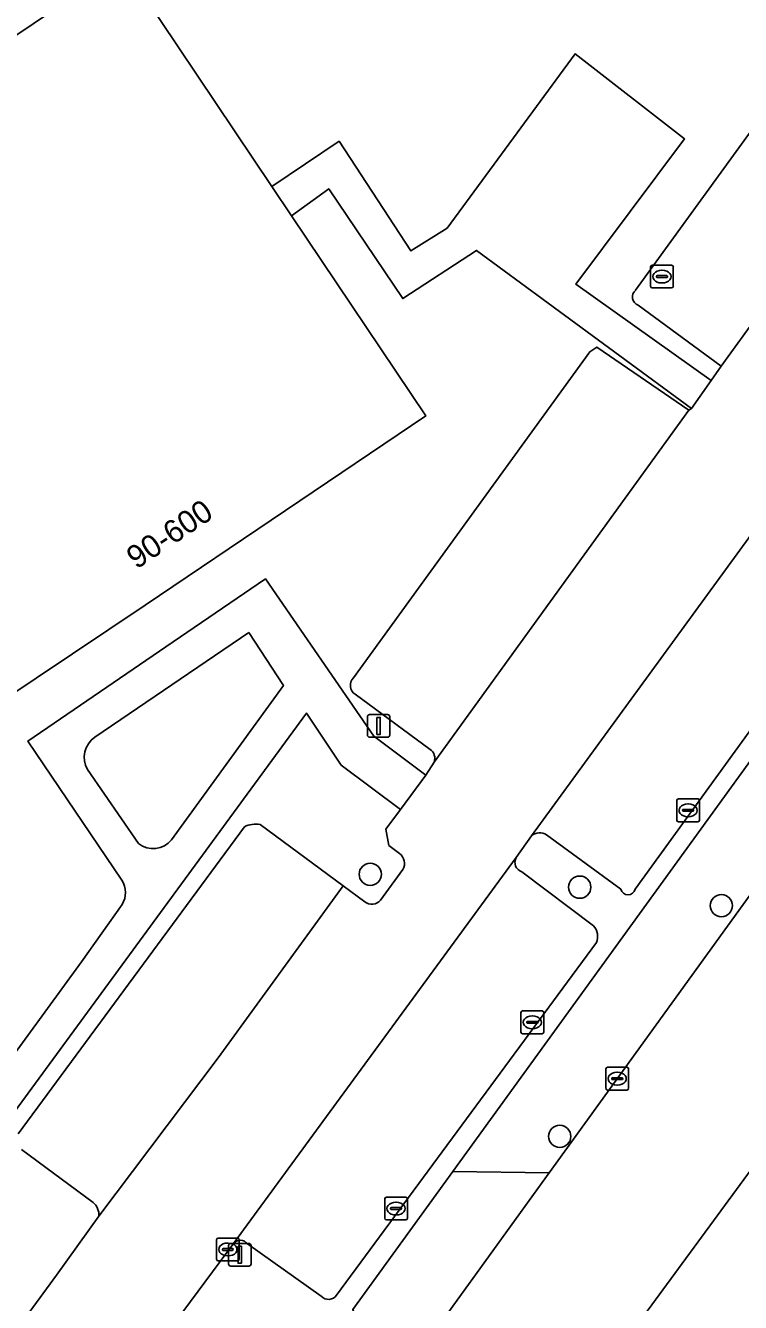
# Model space of a CAD drawing. Extents: x 159674 to 160531, y 382172 to 382904.
# Drawn here: x 159966.8 to 159998.3, y 382438.2 to 382494.4 of the extents above; entities that cross this region are included whole.
import ezdxf

# ---------------------------------------------------------------- set-up
doc = ezdxf.new("R2010")
doc.units = 0
for name, color, linetype in [('IMGEO_Boom', 7, 'Continuous'), ('IMGEO_Groenvoorziening', 7, 'Continuous'), ('IMGEO_Kolk', 7, 'Continuous'), ('IMGEO_Lichtmast', 7, 'Continuous'), ('IMGEO_Pand', 7, 'Continuous'), ('IMGEO_Pand_nummerreeks', 7, 'Continuous'), ('IMGEO_Parkeervlak_open', 7, 'Continuous'), ('IMGEO_Rijbaan_lokaal_open', 7, 'Continuous'), ('IMGEO_Rioolput', 7, 'Continuous'), ('IMGEO_Voetpad_gesloten', 7, 'Continuous'), ('IMGEO_Voetpad_open', 7, 'Continuous')]:
    doc.layers.add(name, color=color, linetype=linetype)

msp = doc.modelspace()

# ---------------------------------------------------------------- linework, layer by layer
at = {"layer": 'IMGEO_Boom'}
for centre in [(159982.015, 382457.028), (159991.237, 382456.462), (159997.472, 382455.653), (159990.357, 382445.504)]:
    msp.add_circle(centre, 0.489, dxfattribs=at)
at = {"layer": 'IMGEO_Groenvoorziening'}
for points in [[(159948.327, 382520.678), (159947.091, 382485.74), (159947.291, 382482.795), (159953.275, 382483.094), (159952.337, 382484.474), (159971.108, 382497.075), (159977.69, 382487.272), (159980.642, 382489.262), (159983.802, 382484.443), (159985.395, 382485.449), (159991.028, 382493.103), (159995.849, 382489.364), (159991.06, 382482.986), (159997.019, 382478.745), (159997.466, 382479.378), (159993.807, 382482.054)], [(159993.697, 382482.721), (160004.104, 382497.066)], [(159981.244, 382437.887), (159985.646, 382443.958), (160000, 382463.753), (160017.37, 382487.892), (160016.763, 382488.325), (160006.076, 382473.508)], [(159981.273, 382465.667), (159991.678, 382480.008), (159991.992, 382480.211), (159996.032, 382477.439), (159996.152, 382477.512), (159986.689, 382484.462), (159983.444, 382482.349), (159980.187, 382487.175), (159978.552, 382485.987), (159984.462, 382477.186), (159972.103, 382468.865), (159965.701, 382464.59), (159959.223, 382474.207), (159957.306, 382472.872), (159952.667, 382479.665), (159953.001, 382479.864), (159952.294, 382480.975), (159952.353, 382481.014), (159951.853, 382481.903), (159947.34, 382481.538), (159947.627, 382478.436)], [(160004.14, 382470.802), (159993.682, 382456.376)], [(159971.088, 382456.766), (159966.95, 382462.888), (159973.024, 382467.034), (159975.834, 382468.946), (159977.404, 382470.015), (159982.172, 382463.099), (159984.461, 382461.389)], [(159976.672, 382467.661), (159969.893, 382463.06)], [(159973.27, 382458.541), (159978.195, 382465.338), (159976.672, 382467.661)], [(159984.655, 382462.522), (159981.347, 382464.948)], [(159983.301, 382457.947), (159982.838, 382458.301), (159982.702, 382459.015), (159983.343, 382459.872), (159980.738, 382461.834), (159979.204, 382464.122), (159962.528, 382441.377)], [(159969.568, 382461.635), (159971.822, 382458.383)], [(159984.461, 382461.389), (159984.826, 382461.967)], [(159966.518, 382445.61), (159976.477, 382459.119)], [(159977.165, 382459.225), (159980.82, 382456.527), (159981.771, 382455.825)], [(159989.11, 382458.723), (159988.441, 382457.767)], [(159993.043, 382456.381), (159989.773, 382458.761)], [(159982.467, 382455.892), (159983.452, 382457.239)], [(159988.686, 382457.137), (159991.844, 382454.766)], [(159962.082, 382443.294), (159969.303, 382453.181), (159971.096, 382455.701)], [(159991.968, 382454.03), (159980.537, 382438.524)], [(159969.816, 382442.599), (159966.663, 382444.93)], [(159966.443, 382436.997), (159968.211, 382439.403), (159970.077, 382441.998)], [(159975.994, 382440.795), (159970.361, 382433.202)], [(159979.862, 382438.479), (159976.606, 382440.776)]]:
    msp.add_lwpolyline(points, dxfattribs=at)
for centre, radius, start, end in [((159993.933, 382482.417), 0.384, 127.8031, 250.9265), ((159981.608, 382465.338), 0.469, 135.4859, 236.2666), ((159970.522, 382462.167), 1.092, 125.1484, 209.1562), ((159984.385, 382462.135), 0.472, 339.1728, 55.0762), ((159976.987, 382458.095), 1.144, 81.0385, 116.4788), ((159989.467, 382458.298), 0.555, 56.5201, 130.0406), ((159972.466, 382459.191), 1.034, 231.4326, 321.0219), ((159982.986, 382457.51), 0.539, 329.8738, 54.2051), ((159988.817, 382457.551), 0.434, 150.1035, 252.3975), ((159970.235, 382456.227), 1.009, 328.5619, 32.2989), ((159993.363, 382456.455), 0.329, 193.0004, 346.1029), ((159982.085, 382456.216), 0.502, 231.3059, 319.6912), ((159991.318, 382454.299), 0.703, 337.5039, 41.6227), ((159969.328, 382442.03), 0.75, 357.5783, 49.37), ((159976.293, 382440.551), 0.386, 35.705, 140.7386), ((159980.182, 382438.762), 0.427, 221.4849, 326.1432)]:
    msp.add_arc(centre, radius, start, end, dxfattribs=at)
at = {"layer": 'IMGEO_Kolk'}
for p, q in [((159995.506, 382459.416), (159995.506, 382460.268)), ((159995.581, 382460.342), (159996.433, 382460.342)), ((159995.765, 382459.836), (159995.765, 382459.848)), ((159995.808, 382459.885), (159996.206, 382459.885)), ((159995.994, 382460.122), (159996.019, 382460.122)), ((159996.249, 382459.848), (159996.249, 382459.836)), ((159996.507, 382460.268), (159996.507, 382459.416)), ((159996.433, 382459.342), (159995.581, 382459.342)), ((159996.203, 382459.799), (159995.805, 382459.799)), ((159996.017, 382459.562), (159995.992, 382459.562)), ((159988.648, 382450.093), (159988.648, 382450.945)), ((159988.723, 382451.019), (159989.575, 382451.019)), ((159989.649, 382450.945), (159989.649, 382450.093)), ((159988.907, 382450.513), (159988.907, 382450.525)), ((159989.345, 382450.476), (159988.947, 382450.476)), ((159988.95, 382450.562), (159989.348, 382450.562)), ((159989.136, 382450.799), (159989.161, 382450.799)), ((159989.391, 382450.525), (159989.391, 382450.513)), ((159989.575, 382450.019), (159988.723, 382450.019)), ((159989.159, 382450.239), (159989.134, 382450.239)), ((159992.384, 382447.617), (159992.384, 382448.469)), ((159992.459, 382448.543), (159993.311, 382448.543)), ((159992.643, 382448.037), (159992.643, 382448.049)), ((159992.686, 382448.086), (159993.084, 382448.086)), ((159992.872, 382448.323), (159992.897, 382448.323)), ((159993.127, 382448.049), (159993.127, 382448.037)), ((159993.385, 382448.469), (159993.385, 382447.617)), ((159993.311, 382447.543), (159992.459, 382447.543)), ((159993.081, 382448), (159992.683, 382448)), ((159992.895, 382447.763), (159992.87, 382447.763)), ((159982.651, 382441.904), (159982.651, 382442.756)), ((159982.726, 382442.83), (159983.578, 382442.83)), ((159983.139, 382442.61), (159983.164, 382442.61)), ((159983.652, 382442.756), (159983.652, 382441.904)), ((159982.91, 382442.324), (159982.91, 382442.336)), ((159983.348, 382442.287), (159982.95, 382442.287)), ((159982.953, 382442.373), (159983.351, 382442.373)), ((159983.162, 382442.05), (159983.137, 382442.05)), ((159983.394, 382442.336), (159983.394, 382442.324)), ((159983.578, 382441.83), (159982.726, 382441.83)), ((159975.248, 382440.105), (159975.248, 382440.957)), ((159975.323, 382441.031), (159976.175, 382441.031)), ((159975.736, 382440.811), (159975.761, 382440.811)), ((159976.249, 382440.957), (159976.249, 382440.105)), ((159975.507, 382440.525), (159975.507, 382440.537)), ((159975.945, 382440.488), (159975.547, 382440.488)), ((159975.55, 382440.574), (159975.948, 382440.574)), ((159975.759, 382440.251), (159975.734, 382440.251)), ((159975.991, 382440.537), (159975.991, 382440.525)), ((159976.175, 382440.031), (159975.323, 382440.031))]:
    msp.add_line(p, q, dxfattribs=at)
for points in [[(159995.506, 382459.416), (159995.506, 382460.268)], [(159995.581, 382460.342), (159996.433, 382460.342)], [(159996.507, 382460.268), (159996.507, 382459.416)], [(159996.433, 382459.342), (159995.581, 382459.342)], [(159988.648, 382450.093), (159988.648, 382450.945)], [(159988.723, 382451.019), (159989.575, 382451.019)], [(159989.649, 382450.945), (159989.649, 382450.093)], [(159989.575, 382450.019), (159988.723, 382450.019)], [(159992.384, 382447.617), (159992.384, 382448.469)], [(159992.459, 382448.543), (159993.311, 382448.543)], [(159993.385, 382448.469), (159993.385, 382447.617)], [(159993.311, 382447.543), (159992.459, 382447.543)], [(159982.651, 382441.904), (159982.651, 382442.756)], [(159982.726, 382442.83), (159983.578, 382442.83)], [(159983.652, 382442.756), (159983.652, 382441.904)], [(159983.578, 382441.83), (159982.726, 382441.83)], [(159975.248, 382440.105), (159975.248, 382440.957)], [(159975.323, 382441.031), (159976.175, 382441.031)], [(159976.249, 382440.957), (159976.249, 382440.105)], [(159976.175, 382440.031), (159975.323, 382440.031)]]:
    msp.add_lwpolyline(points, dxfattribs=at)
for centre, radius, start, end in [((159995.583, 382460.266), 0.0765, 91.552, 178.448), ((159995.583, 382460.266), 0.0765, 91.552, 178.448), ((159995.805, 382459.845), 0.0403, 85.8775, 175.7526), ((159995.802, 382459.835), 0.0366, 178.938, 274.7102), ((159996.206, 382459.842), 0.043, 264.8664, 352.4533), ((159996.21, 382459.847), 0.0386, 1.7309, 96.639), ((159996.431, 382460.266), 0.0765, 1.552, 88.448), ((159996.431, 382460.266), 0.0765, 1.552, 88.448), ((159995.583, 382459.418), 0.0765, 181.552, 268.448), ((159995.583, 382459.418), 0.0765, 181.552, 268.448), ((159996.431, 382459.418), 0.0765, 271.552, 358.448), ((159996.431, 382459.418), 0.0765, 271.552, 358.448), ((159988.725, 382450.943), 0.0765, 91.552, 178.448), ((159988.725, 382450.943), 0.0765, 91.552, 178.448), ((159989.573, 382450.943), 0.0765, 1.552, 88.448), ((159989.573, 382450.943), 0.0765, 1.552, 88.448), ((159988.947, 382450.522), 0.0403, 85.8775, 175.7526), ((159988.944, 382450.512), 0.0366, 178.938, 274.7102), ((159989.348, 382450.519), 0.043, 264.8664, 352.4533), ((159989.352, 382450.524), 0.0386, 1.7309, 96.639), ((159988.725, 382450.095), 0.0765, 181.552, 268.448), ((159988.725, 382450.095), 0.0765, 181.552, 268.448), ((159989.573, 382450.095), 0.0765, 271.552, 358.448), ((159989.573, 382450.095), 0.0765, 271.552, 358.448), ((159992.461, 382448.467), 0.0765, 91.552, 178.448), ((159992.461, 382448.467), 0.0765, 91.552, 178.448), ((159992.683, 382448.046), 0.0403, 85.8775, 175.7526), ((159993.088, 382448.048), 0.0386, 1.7309, 96.639), ((159993.309, 382448.467), 0.0765, 1.552, 88.448), ((159993.309, 382448.467), 0.0765, 1.552, 88.448), ((159992.461, 382447.619), 0.0765, 181.552, 268.448), ((159992.461, 382447.619), 0.0765, 181.552, 268.448), ((159992.68, 382448.036), 0.0366, 178.938, 274.7102), ((159993.084, 382448.043), 0.043, 264.8664, 352.4533), ((159993.309, 382447.619), 0.0765, 271.552, 358.448), ((159993.309, 382447.619), 0.0765, 271.552, 358.448), ((159982.728, 382442.754), 0.0765, 91.552, 178.448), ((159982.728, 382442.754), 0.0765, 91.552, 178.448), ((159983.576, 382442.754), 0.0765, 1.552, 88.448), ((159983.576, 382442.754), 0.0765, 1.552, 88.448), ((159982.728, 382441.906), 0.0765, 181.552, 268.448), ((159982.728, 382441.906), 0.0765, 181.552, 268.448), ((159982.95, 382442.333), 0.0403, 85.8775, 175.7526), ((159982.947, 382442.323), 0.0366, 178.938, 274.7102), ((159983.351, 382442.33), 0.043, 264.8664, 352.4533), ((159983.355, 382442.335), 0.0386, 1.7309, 96.639), ((159983.576, 382441.906), 0.0765, 271.552, 358.448), ((159983.576, 382441.906), 0.0765, 271.552, 358.448), ((159975.325, 382440.955), 0.0765, 91.552, 178.448), ((159975.325, 382440.955), 0.0765, 91.552, 178.448), ((159976.173, 382440.955), 0.0765, 1.552, 88.448), ((159976.173, 382440.955), 0.0765, 1.552, 88.448), ((159975.547, 382440.534), 0.0403, 85.8775, 175.7526), ((159975.544, 382440.524), 0.0366, 178.938, 274.7102), ((159975.948, 382440.531), 0.043, 264.8664, 352.4533), ((159975.952, 382440.536), 0.0386, 1.7309, 96.639), ((159975.325, 382440.107), 0.0765, 181.552, 268.448), ((159975.325, 382440.107), 0.0765, 181.552, 268.448), ((159976.173, 382440.107), 0.0765, 271.552, 358.448), ((159976.173, 382440.107), 0.0765, 271.552, 358.448)]:
    msp.add_arc(centre, radius, start, end, dxfattribs=at)
for centre, major_axis, ratio, start_param, end_param in [((159995.993, 382459.842), (-0.387, 0.002), 0.722429, 4.712389, 7.853982), ((159996.018, 382459.842), (-0.39, 0.002), 0.717154, 1.570796, 4.712389), ((159989.135, 382450.519), (-0.387, 0.002), 0.722429, 4.712389, 7.853982), ((159989.16, 382450.519), (-0.39, 0.002), 0.717154, 1.570796, 4.712389), ((159992.871, 382448.043), (-0.387, 0.002), 0.722429, 4.712389, 7.853982), ((159992.896, 382448.043), (-0.39, 0.002), 0.717154, 1.570796, 4.712389), ((159983.138, 382442.33), (-0.387, 0.002), 0.722429, 4.712389, 7.853982), ((159983.163, 382442.33), (-0.39, 0.002), 0.717154, 1.570796, 4.712389), ((159975.735, 382440.531), (-0.387, 0.002), 0.722429, 4.712389, 7.853982), ((159975.76, 382440.531), (-0.39, 0.002), 0.717154, 1.570796, 4.712389)]:
    msp.add_ellipse(centre, major_axis=major_axis, ratio=ratio, start_param=start_param, end_param=end_param, dxfattribs=at)
at = {"layer": 'IMGEO_Lichtmast'}
for p, q in [((159981.888, 382463.153), (159981.888, 382463.953)), ((159981.888, 382463.953), (159981.888, 382463.153)), ((159981.988, 382464.053), (159982.778, 382464.053)), ((159982.778, 382464.053), (159981.988, 382464.053)), ((159982.878, 382463.953), (159982.878, 382463.153)), ((159982.878, 382463.153), (159982.878, 382463.953)), ((159982.778, 382463.053), (159981.988, 382463.053)), ((159981.988, 382463.053), (159982.778, 382463.053)), ((159975.879, 382440.8), (159976.669, 382440.8)), ((159976.669, 382440.8), (159975.879, 382440.8)), ((159975.779, 382439.9), (159975.779, 382440.7)), ((159975.779, 382440.7), (159975.779, 382439.9)), ((159976.769, 382440.7), (159976.769, 382439.9)), ((159976.769, 382439.9), (159976.769, 382440.7)), ((159976.669, 382439.8), (159975.879, 382439.8)), ((159975.879, 382439.8), (159976.669, 382439.8))]:
    msp.add_line(p, q, dxfattribs=at)
for points in [[(159982.308, 382463.928), (159982.458, 382463.928), (159982.458, 382463.178), (159982.308, 382463.178), (159982.308, 382463.928)], [(159976.199, 382440.675), (159976.349, 382440.675), (159976.349, 382439.925), (159976.199, 382439.925), (159976.199, 382440.675)]]:
    msp.add_lwpolyline(points, dxfattribs=at)
for centre, start, end in [((159981.988, 382463.953), 90, 180), ((159981.988, 382463.953), 90, 180), ((159982.778, 382463.953), 0, 90), ((159982.778, 382463.953), 360, 90), ((159981.988, 382463.153), 180, 270), ((159981.988, 382463.153), 180, 270), ((159982.778, 382463.153), 270, 0), ((159982.778, 382463.153), 270, 0), ((159975.879, 382440.7), 90, 180), ((159975.879, 382440.7), 90, 180), ((159976.669, 382440.7), 0, 90), ((159976.669, 382440.7), 360, 90), ((159975.879, 382439.9), 180, 270), ((159975.879, 382439.9), 180, 270), ((159976.669, 382439.9), 270, 0), ((159976.669, 382439.9), 270, 0)]:
    msp.add_arc(centre, 0.1, start, end, dxfattribs=at)
at = {"layer": 'IMGEO_Pand'}
msp.add_lwpolyline([(159978.552, 382485.987), (159977.69, 382487.272), (159971.108, 382497.075), (159952.337, 382484.474), (159953.275, 382483.094), (159953.953, 382482.094), (159959.223, 382474.207), (159965.701, 382464.59), (159972.103, 382468.865), (159984.462, 382477.186)], close=True, dxfattribs=at)
at = {"layer": 'IMGEO_Parkeervlak_open'}
for points in [[(160004.104, 382497.066), (159993.697, 382482.721)], [(159993.807, 382482.054), (159997.466, 382479.378), (160008.707, 382494.883)], [(159996.032, 382477.439), (159991.992, 382480.211), (159991.678, 382480.008), (159981.273, 382465.667)], [(159984.826, 382461.967), (159996.032, 382477.439)], [(160000.615, 382474.478), (159989.11, 382458.723)], [(159993.682, 382456.376), (160004.14, 382470.802)], [(159981.347, 382464.948), (159984.655, 382462.522)], [(159976.477, 382459.119), (159966.518, 382445.61)], [(159980.82, 382456.527), (159977.165, 382459.225)], [(159989.773, 382458.761), (159993.043, 382456.381)], [(159988.441, 382457.767), (159975.994, 382440.795)], [(159991.844, 382454.766), (159988.686, 382457.137)], [(159970.077, 382441.998), (159975.319, 382448.954), (159980.82, 382456.527)], [(159980.537, 382438.524), (159991.968, 382454.03)], [(159966.663, 382444.93), (159969.816, 382442.599)], [(159976.606, 382440.776), (159979.862, 382438.479)]]:
    msp.add_lwpolyline(points, dxfattribs=at)
for centre, radius, start, end in [((159993.933, 382482.417), 0.384, 127.8031, 250.9265), ((159981.608, 382465.338), 0.469, 135.4859, 236.2666), ((159984.385, 382462.135), 0.472, 339.1728, 55.0762), ((159976.987, 382458.095), 1.144, 81.0385, 116.4788), ((159989.467, 382458.298), 0.555, 56.5201, 130.0406), ((159988.817, 382457.551), 0.434, 150.1035, 252.3975), ((159993.363, 382456.455), 0.329, 193.0004, 346.1029), ((159991.318, 382454.299), 0.703, 337.5039, 41.6227), ((159969.328, 382442.03), 0.75, 357.5783, 49.37), ((159976.293, 382440.551), 0.386, 35.705, 140.7386), ((159980.182, 382438.762), 0.427, 221.4849, 326.1432)]:
    msp.add_arc(centre, radius, start, end, dxfattribs=at)
at = {"layer": 'IMGEO_Rijbaan_lokaal_open'}
for points in [[(160051.746, 382520.454), (160047.551, 382523.358), (160046.433, 382521.888), (160040.526, 382513.809), (160030.477, 382500), (160026.917, 382495.079), (160020.333, 382485.978), (160000, 382457.874), (159989.893, 382443.905), (159982.977, 382434.345), (159980.776, 382431.302)], [(160009.669, 382496.221), (160008.708, 382494.885), (160008.707, 382494.883), (159997.466, 382479.378), (159997.019, 382478.745), (159996.152, 382477.512), (159996.032, 382477.439), (159984.826, 382461.967), (159984.461, 382461.389), (159983.343, 382459.872), (159982.702, 382459.015), (159982.838, 382458.301), (159983.301, 382457.947)], [(159970.361, 382433.202), (159975.994, 382440.795), (159988.441, 382457.767), (159989.11, 382458.723), (160000.615, 382474.478), (160000.638, 382474.511), (160001.516, 382475.768), (160012.741, 382491.261), (160012.48, 382491.452)], [(159983.452, 382457.239), (159982.467, 382455.892)], [(159981.771, 382455.825), (159980.82, 382456.527), (159975.319, 382448.954), (159970.077, 382441.998), (159968.211, 382439.403), (159966.443, 382436.997)], [(159984.695, 382424.782), (159986.94, 382427.882), (159990.318, 382432.531), (160000, 382445.699), (160006.199, 382454.224)]]:
    msp.add_lwpolyline(points, dxfattribs=at)
for centre, radius, start, end in [((159982.986, 382457.51), 0.539, 329.8738, 54.2051), ((159982.085, 382456.216), 0.502, 231.3059, 319.6912)]:
    msp.add_arc(centre, radius, start, end, dxfattribs=at)
at = {"layer": 'IMGEO_Rioolput'}
for p, q in [((159994.354, 382482.887), (159994.354, 382483.739)), ((159994.429, 382483.813), (159995.281, 382483.813)), ((159994.842, 382483.593), (159994.867, 382483.593)), ((159995.355, 382483.739), (159995.355, 382482.887)), ((159994.613, 382483.307), (159994.613, 382483.319)), ((159995.051, 382483.27), (159994.653, 382483.27)), ((159994.656, 382483.356), (159995.054, 382483.356)), ((159994.865, 382483.033), (159994.84, 382483.033)), ((159995.097, 382483.319), (159995.097, 382483.307)), ((159995.281, 382482.813), (159994.429, 382482.813))]:
    msp.add_line(p, q, dxfattribs=at)
for points in [[(159994.354, 382482.887), (159994.354, 382483.739)], [(159994.429, 382483.813), (159995.281, 382483.813)], [(159995.355, 382483.739), (159995.355, 382482.887)], [(159995.281, 382482.813), (159994.429, 382482.813)]]:
    msp.add_lwpolyline(points, dxfattribs=at)
for centre, radius, start, end in [((159994.431, 382483.737), 0.0765, 91.552, 178.448), ((159994.431, 382483.737), 0.0765, 91.552, 178.448), ((159995.279, 382483.737), 0.0765, 1.552, 88.448), ((159995.279, 382483.737), 0.0765, 1.552, 88.448), ((159994.431, 382482.889), 0.0765, 181.552, 268.448), ((159994.431, 382482.889), 0.0765, 181.552, 268.448), ((159994.653, 382483.316), 0.0403, 85.8775, 175.7526), ((159994.65, 382483.306), 0.0366, 178.938, 274.7102), ((159995.054, 382483.313), 0.043, 264.8664, 352.4533), ((159995.058, 382483.318), 0.0386, 1.7309, 96.639), ((159995.279, 382482.889), 0.0765, 271.552, 358.448), ((159995.279, 382482.889), 0.0765, 271.552, 358.448)]:
    msp.add_arc(centre, radius, start, end, dxfattribs=at)
for centre, major_axis, ratio, start_param, end_param in [((159994.841, 382483.313), (-0.387, 0.002), 0.722429, 4.712389, 7.853982), ((159994.866, 382483.313), (-0.39, 0.002), 0.717154, 1.570796, 4.712389)]:
    msp.add_ellipse(centre, major_axis=major_axis, ratio=ratio, start_param=start_param, end_param=end_param, dxfattribs=at)
at = {"layer": 'IMGEO_Voetpad_gesloten'}
for points in [[(159962.528, 382441.377), (159979.204, 382464.122), (159980.738, 382461.834), (159983.343, 382459.872), (159984.461, 382461.389), (159982.172, 382463.099), (159977.404, 382470.015), (159975.834, 382468.946), (159973.024, 382467.034), (159966.95, 382462.888), (159971.088, 382456.766)], [(159969.893, 382463.06), (159976.672, 382467.661)], [(159976.672, 382467.661), (159978.195, 382465.338), (159973.27, 382458.541)], [(159971.822, 382458.383), (159969.568, 382461.635)], [(159971.096, 382455.701), (159969.303, 382453.181), (159962.082, 382443.294)]]:
    msp.add_lwpolyline(points, dxfattribs=at)
for centre, radius, start, end in [((159970.522, 382462.167), 1.092, 125.1484, 209.1562), ((159972.466, 382459.191), 1.034, 231.4326, 321.0219), ((159970.235, 382456.227), 1.009, 328.5619, 32.2989)]:
    msp.add_arc(centre, radius, start, end, dxfattribs=at)
at = {"layer": 'IMGEO_Voetpad_open'}
for points in [[(159977.69, 382487.272), (159978.552, 382485.987), (159980.187, 382487.175), (159983.444, 382482.349), (159986.689, 382484.462), (159996.152, 382477.512), (159997.019, 382478.745), (159991.06, 382482.986), (159995.849, 382489.364), (159991.028, 382493.103), (159985.395, 382485.449), (159983.802, 382484.443), (159980.642, 382489.262)], [(160020.333, 382485.978), (160017.498, 382488.062), (160017.37, 382487.892), (160000, 382463.753), (159985.646, 382443.958), (159989.893, 382443.905), (160000, 382457.874)], [(159985.646, 382443.958), (159981.244, 382437.887), (159982.977, 382434.345), (159989.893, 382443.905)]]:
    msp.add_lwpolyline(points, close=True, dxfattribs=at)
msp.add_lwpolyline([(160006.199, 382454.224), (160000, 382445.699), (159990.318, 382432.531), (159986.94, 382427.882), (159984.695, 382424.782)], dxfattribs=at)

# ---------------------------------------------------------------- texts
at = {"layer": 'IMGEO_Pand_nummerreeks'}
msp.add_text('90-600', height=1, rotation=33.952, dxfattribs=at).set_placement((159971.728, 382470.421))

doc.saveas('drawing.dxf')
